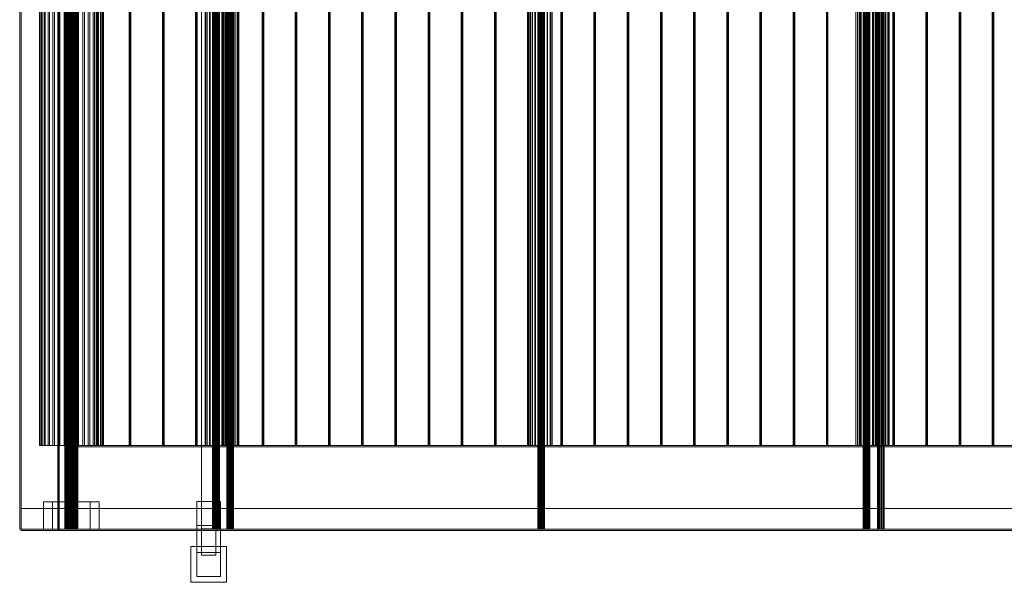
# Model space of a CAD drawing. Header units: millimetres. Extents: x -4738 to 65662, y -68080 to 6847.
# Tile 981 of 1056: x 28911 to 31801, y -19652 to -18000. Entities that reach past the tile are written whole.
import ezdxf

# ---------------------------------------------------------------- set-up
doc = ezdxf.new("R2010")
doc.units = ezdxf.units.MM
doc.layers.add('superior_C03', color=7, linetype='Continuous', lineweight=0)

msp = doc.modelspace()

# ---------------------------------------------------------------- linework, layer by layer
at = {"layer": 'superior_C03'}
for p, q in [((29444.59, -19572.608), (29444.59, -16427.392)), ((29486.59, -16427.392), (29486.59, -19572.608)), ((28910.898, -16504), (28910.898, -19496)), ((28914.796, -19496), (28914.796, -16504)), ((29023.187, -19496), (29023.187, -16504)), ((29026.186, -16504), (29026.186, -19496)), ((29027.084, -16504), (29027.084, -19496)), ((29477.266, -16504), (29477.266, -19496)), ((29477.384, -16504), (29477.384, -19496)), ((29478.65, -16504), (29478.65, -19496)), ((29478.985, -16504), (29478.985, -19496)), ((29481.325, -16504), (29481.325, -19496)), ((29481.826, -16504), (29481.826, -19496)), ((29484.883, -16504), (29484.883, -19496)), ((29485.474, -16504), (29485.474, -19496)), ((29488.783, -16504), (29488.783, -19496)), ((29489.374, -16504), (29489.374, -19496)), ((29492.431, -16504), (29492.431, -19496)), ((29492.933, -16504), (29492.933, -19496)), ((29495.272, -16504), (29495.272, -19496)), ((29495.607, -16504), (29495.607, -19496)), ((29496.873, -19496), (29496.873, -16504)), ((29496.991, -16504), (29496.991, -19496)), ((29519.262, -16504), (29519.262, -19496)), ((29519.38, -16504), (29519.38, -19496)), ((29520.646, -16504), (29520.646, -19496)), ((29520.981, -16504), (29520.981, -19496)), ((29523.321, -16504), (29523.321, -19496)), ((29523.822, -16504), (29523.822, -19496)), ((29526.879, -16504), (29526.879, -19496)), ((29527.47, -16504), (29527.47, -19496)), ((29530.779, -16504), (29530.779, -19496)), ((29531.37, -16504), (29531.37, -19496)), ((29532.903, -19496), (29532.903, -16504)), ((29533.802, -16504), (29533.802, -19496)), ((29534.427, -16504), (29534.427, -19496)), ((29534.928, -16504), (29534.928, -19496)), ((29537.268, -16504), (29537.268, -19496)), ((29537.603, -16504), (29537.603, -19496)), ((29538.869, -19496), (29538.869, -16504)), ((29538.987, -16504), (29538.987, -19496)), ((30432.234, -16504), (30432.234, -19496)), ((30432.352, -16504), (30432.352, -19496)), ((30433.618, -16504), (30433.618, -19496)), ((30433.953, -16504), (30433.953, -19496)), ((30436.292, -16504), (30436.292, -19496)), ((30436.794, -16504), (30436.794, -19496)), ((30439.85, -16504), (30439.85, -19496)), ((30440.442, -16504), (30440.442, -19496)), ((30443.75, -16504), (30443.75, -19496)), ((30444.342, -16504), (30444.342, -19496)), ((30447.399, -16504), (30447.399, -19496)), ((30447.9, -16504), (30447.9, -19496)), ((30450.239, -16504), (30450.239, -19496)), ((30450.575, -16504), (30450.575, -19496)), ((30451.841, -19496), (30451.841, -16504)), ((30451.958, -16504), (30451.958, -19496)), ((31387.201, -16504), (31387.201, -19496)), ((31387.319, -16504), (31387.319, -19496)), ((31388.585, -16504), (31388.585, -19496)), ((31388.92, -16504), (31388.92, -19496)), ((31391.26, -16504), (31391.26, -19496)), ((31391.761, -16504), (31391.761, -19496)), ((31394.818, -16504), (31394.818, -19496)), ((31395.409, -16504), (31395.409, -19496)), ((31398.718, -16504), (31398.718, -19496)), ((31399.309, -16504), (31399.309, -19496)), ((31402.366, -16504), (31402.366, -19496)), ((31402.867, -16504), (31402.867, -19496)), ((31405.207, -16504), (31405.207, -19496)), ((31405.542, -16504), (31405.542, -19496)), ((31406.808, -19496), (31406.808, -16504)), ((31406.926, -16504), (31406.926, -19496)), ((31429.197, -16504), (31429.197, -19496)), ((31429.315, -16504), (31429.315, -19496)), ((31430.581, -16504), (31430.581, -19496)), ((31430.916, -16504), (31430.916, -19496)), ((31433.255, -16504), (31433.255, -19496)), ((31433.757, -16504), (31433.757, -19496)), ((31436.813, -16504), (31436.813, -19496)), ((31437.405, -16504), (31437.405, -19496)), ((31440.714, -16504), (31440.714, -19496)), ((31441.305, -16504), (31441.305, -19496)), ((31444.362, -16504), (31444.362, -19496)), ((31444.863, -16504), (31444.863, -19496)), ((31447.203, -16504), (31447.203, -19496)), ((31447.538, -16504), (31447.538, -19496)), ((31448.804, -19496), (31448.804, -16504)), ((31448.921, -16504), (31448.921, -19496)), ((29043.62, -16505), (29043.62, -19495)), ((29044.032, -16505), (29044.032, -19495)), ((29045.06, -16505), (29045.06, -19495)), ((29046.257, -16505), (29046.257, -19495)), ((29048.212, -16505), (29048.212, -19495)), ((29050.076, -16505), (29050.076, -19495)), ((29052.768, -16505), (29052.768, -19495)), ((29055.116, -16505), (29055.116, -19495)), ((29058.28, -16505), (29058.28, -19495)), ((29060.884, -16505), (29060.884, -19495)), ((29064.21, -16505), (29064.21, -19495)), ((29066.814, -16505), (29066.814, -19495)), ((29069.978, -16505), (29069.978, -19495)), ((29072.326, -16505), (29072.326, -19495)), ((29075.018, -16505), (29075.018, -19495)), ((29076.882, -16505), (29076.882, -19495)), ((29078.837, -16505), (29078.837, -19495)), ((29080.034, -16505), (29080.034, -19495)), ((29081.062, -19495), (29081.062, -16505)), ((29081.474, -16505), (29081.474, -19495)), ((29444.59, -19494.857), (29444.59, -16505.143)), ((29486.59, -16505.143), (29486.59, -19494.857)), ((28968.59, -16750), (28968.59, -19250)), ((28969.842, -16750), (28969.842, -19250)), ((28970.948, -16750), (28970.948, -19250)), ((28974.657, -16750), (28974.657, -19250)), ((28976.827, -16750), (28976.827, -19250)), ((28982.85, -16750), (28982.85, -19250)), ((28985.999, -16750), (28985.999, -19250)), ((28994.105, -16750), (28994.105, -19250)), ((28998.113, -16750), (28998.113, -19250)), ((29007.99, -16750), (29007.99, -19250)), ((29012.704, -16750), (29012.704, -19250)), ((29023.972, -16750), (29023.972, -19250)), ((29029.21, -16750), (29029.21, -19250)), ((29041.437, -16750), (29041.437, -19250)), ((29046.997, -16750), (29046.997, -19250)), ((29059.713, -16750), (29059.713, -19250)), ((29065.381, -16750), (29065.381, -19250)), ((29078.097, -16750), (29078.097, -19250)), ((29083.657, -16750), (29083.657, -19250)), ((29095.884, -16750), (29095.884, -19250)), ((29101.122, -16750), (29101.122, -19250)), ((29112.39, -16750), (29112.39, -19250)), ((29117.104, -16750), (29117.104, -19250)), ((29126.981, -16750), (29126.981, -19250)), ((29130.989, -16750), (29130.989, -19250)), ((29135.099, -16750), (29135.099, -19250)), ((29135.415, -16750), (29135.415, -19250)), ((29136.209, -16750), (29136.209, -19250)), ((29136.974, -16750), (29136.974, -19250)), ((29138.096, -16750), (29138.096, -19250)), ((29138.861, -16750), (29138.861, -19250)), ((29139.095, -16750), (29139.095, -19250)), ((29139.655, -16750), (29139.655, -19250)), ((29139.971, -19250), (29139.971, -16750)), ((29142.244, -16750), (29142.244, -19250)), ((29148.267, -16750), (29148.267, -19250)), ((29150.437, -16750), (29150.437, -19250)), ((29154.146, -19250), (29154.146, -16750)), ((29155.252, -16750), (29155.252, -19250)), ((29156.504, -16750), (29156.504, -19250)), ((29232.545, -16750), (29232.545, -19250)), ((29232.861, -16750), (29232.861, -19250)), ((29233.655, -16750), (29233.655, -19250)), ((29234.419, -16750), (29234.419, -19250)), ((29235.542, -16750), (29235.542, -19250)), ((29236.306, -16750), (29236.306, -19250)), ((29237.1, -16750), (29237.1, -19250)), ((29237.417, -19250), (29237.417, -16750)), ((29329.99, -16750), (29329.99, -19250)), ((29330.307, -16750), (29330.307, -19250)), ((29331.101, -16750), (29331.101, -19250)), ((29331.865, -16750), (29331.865, -19250)), ((29332.988, -16750), (29332.988, -19250)), ((29333.752, -16750), (29333.752, -19250)), ((29334.546, -16750), (29334.546, -19250)), ((29334.862, -19250), (29334.862, -16750)), ((29427.436, -16750), (29427.436, -19250)), ((29427.752, -16750), (29427.752, -19250)), ((29428.546, -16750), (29428.546, -19250)), ((29429.311, -16750), (29429.311, -19250)), ((29430.433, -16750), (29430.433, -19250)), ((29431.198, -16750), (29431.198, -19250)), ((29431.992, -16750), (29431.992, -19250)), ((29432.308, -19250), (29432.308, -16750)), ((29455.57, -16750), (29455.57, -19250)), ((29455.946, -16750), (29455.946, -19250)), ((29459.998, -16750), (29459.998, -19250)), ((29461.07, -16750), (29461.07, -19250)), ((29468.556, -16750), (29468.556, -19250)), ((29470.161, -16750), (29470.161, -19250)), ((29479.942, -16750), (29479.942, -19250)), ((29481.835, -16750), (29481.835, -19250)), ((29492.422, -16750), (29492.422, -19250)), ((29494.315, -16750), (29494.315, -19250)), ((29504.097, -16750), (29504.097, -19250)), ((29504.469, -16750), (29504.469, -19250)), ((29504.763, -16750), (29504.763, -19250)), ((29505.701, -16750), (29505.701, -19250)), ((29507.928, -16750), (29507.928, -19250)), ((29508.766, -16750), (29508.766, -19250)), ((29513.188, -16750), (29513.188, -19250)), ((29514.26, -16750), (29514.26, -19250)), ((29514.615, -16750), (29514.615, -19250)), ((29515.868, -16750), (29515.868, -19250)), ((29518.311, -19250), (29518.311, -16750)), ((29518.688, -16750), (29518.688, -19250)), ((29523.51, -16750), (29523.51, -19250)), ((29524.881, -16750), (29524.881, -19250)), ((29524.989, -16750), (29524.989, -19250)), ((29525.198, -16750), (29525.198, -19250)), ((29525.992, -16750), (29525.992, -19250)), ((29526.756, -16750), (29526.756, -19250)), ((29527.879, -16750), (29527.879, -19250)), ((29528.643, -16750), (29528.643, -19250)), ((29529.437, -16750), (29529.437, -19250)), ((29529.754, -19250), (29529.754, -16750)), ((29533.26, -16750), (29533.26, -19250)), ((29534.739, -16750), (29534.739, -19250)), ((29542.381, -16750), (29542.381, -19250)), ((29543.634, -16750), (29543.634, -19250)), ((29549.483, -16750), (29549.483, -19250)), ((29550.321, -16750), (29550.321, -19250)), ((29553.486, -19250), (29553.486, -16750)), ((29553.78, -16750), (29553.78, -19250)), ((29622.327, -16750), (29622.327, -19250)), ((29622.644, -16750), (29622.644, -19250)), ((29623.438, -16750), (29623.438, -19250)), ((29624.202, -16750), (29624.202, -19250)), ((29625.325, -16750), (29625.325, -19250)), ((29626.089, -16750), (29626.089, -19250)), ((29626.883, -16750), (29626.883, -19250)), ((29627.199, -19250), (29627.199, -16750)), ((29719.773, -16750), (29719.773, -19250)), ((29720.089, -16750), (29720.089, -19250)), ((29720.883, -16750), (29720.883, -19250)), ((29721.647, -16750), (29721.647, -19250)), ((29722.77, -16750), (29722.77, -19250)), ((29723.535, -16750), (29723.535, -19250)), ((29724.329, -16750), (29724.329, -19250)), ((29724.645, -19250), (29724.645, -16750)), ((29817.218, -16750), (29817.218, -19250)), ((29817.535, -16750), (29817.535, -19250)), ((29818.329, -16750), (29818.329, -19250)), ((29819.093, -16750), (29819.093, -19250)), ((29820.216, -16750), (29820.216, -19250)), ((29820.98, -16750), (29820.98, -19250)), ((29821.774, -16750), (29821.774, -19250)), ((29822.091, -19250), (29822.091, -16750)), ((29914.664, -16750), (29914.664, -19250)), ((29914.981, -16750), (29914.981, -19250)), ((29915.775, -16750), (29915.775, -19250)), ((29916.539, -16750), (29916.539, -19250)), ((29917.662, -16750), (29917.662, -19250)), ((29918.426, -16750), (29918.426, -19250)), ((29919.22, -16750), (29919.22, -19250)), ((29919.536, -19250), (29919.536, -16750)), ((30012.11, -16750), (30012.11, -19250)), ((30012.426, -16750), (30012.426, -19250)), ((30013.22, -16750), (30013.22, -19250)), ((30013.984, -16750), (30013.984, -19250)), ((30015.107, -16750), (30015.107, -19250)), ((30015.872, -16750), (30015.872, -19250)), ((30016.666, -16750), (30016.666, -19250)), ((30016.982, -19250), (30016.982, -16750)), ((30109.555, -16750), (30109.555, -19250)), ((30109.872, -16750), (30109.872, -19250)), ((30110.666, -16750), (30110.666, -19250)), ((30111.43, -16750), (30111.43, -19250)), ((30112.553, -16750), (30112.553, -19250)), ((30113.317, -16750), (30113.317, -19250)), ((30114.111, -16750), (30114.111, -19250)), ((30114.428, -19250), (30114.428, -16750)), ((30207.001, -16750), (30207.001, -19250)), ((30207.318, -16750), (30207.318, -19250)), ((30208.112, -16750), (30208.112, -19250)), ((30208.876, -16750), (30208.876, -19250)), ((30209.999, -16750), (30209.999, -19250)), ((30210.763, -16750), (30210.763, -19250)), ((30211.557, -16750), (30211.557, -19250)), ((30211.873, -19250), (30211.873, -16750)), ((30304.447, -16750), (30304.447, -19250)), ((30304.763, -16750), (30304.763, -19250)), ((30305.557, -16750), (30305.557, -19250)), ((30306.321, -16750), (30306.321, -19250)), ((30307.444, -16750), (30307.444, -19250)), ((30308.208, -16750), (30308.208, -19250)), ((30309.002, -16750), (30309.002, -19250)), ((30309.319, -19250), (30309.319, -16750)), ((30401.892, -16750), (30401.892, -19250)), ((30402.209, -16750), (30402.209, -19250)), ((30403.003, -16750), (30403.003, -19250)), ((30403.767, -16750), (30403.767, -19250)), ((30404.89, -16750), (30404.89, -19250)), ((30405.654, -16750), (30405.654, -19250)), ((30406.448, -16750), (30406.448, -19250)), ((30406.765, -19250), (30406.765, -16750)), ((30410.537, -16750), (30410.537, -19250)), ((30410.913, -16750), (30410.913, -19250)), ((30414.965, -16750), (30414.965, -19250)), ((30416.037, -16750), (30416.037, -19250)), ((30423.524, -16750), (30423.524, -19250)), ((30425.128, -16750), (30425.128, -19250)), ((30434.91, -16750), (30434.91, -19250)), ((30436.802, -16750), (30436.802, -19250)), ((30447.39, -16750), (30447.39, -19250)), ((30449.283, -16750), (30449.283, -19250)), ((30459.064, -16750), (30459.064, -19250)), ((30460.669, -16750), (30460.669, -19250)), ((30468.155, -16750), (30468.155, -19250)), ((30469.227, -16750), (30469.227, -19250)), ((30473.279, -19250), (30473.279, -16750)), ((30473.655, -16750), (30473.655, -19250)), ((30499.338, -16750), (30499.338, -19250)), ((30499.655, -16750), (30499.655, -19250)), ((30500.449, -16750), (30500.449, -19250)), ((30501.213, -16750), (30501.213, -19250)), ((30502.336, -16750), (30502.336, -19250)), ((30503.1, -16750), (30503.1, -19250)), ((30503.894, -16750), (30503.894, -19250)), ((30504.21, -19250), (30504.21, -16750)), ((30596.784, -16750), (30596.784, -19250)), ((30597.1, -16750), (30597.1, -19250)), ((30597.894, -16750), (30597.894, -19250)), ((30598.658, -16750), (30598.658, -19250)), ((30599.781, -16750), (30599.781, -19250)), ((30600.545, -16750), (30600.545, -19250)), ((30601.339, -16750), (30601.339, -19250)), ((30601.656, -19250), (30601.656, -16750)), ((30694.229, -16750), (30694.229, -19250)), ((30694.546, -16750), (30694.546, -19250)), ((30695.34, -16750), (30695.34, -19250)), ((30696.104, -16750), (30696.104, -19250)), ((30697.227, -16750), (30697.227, -19250)), ((30697.991, -16750), (30697.991, -19250)), ((30698.785, -16750), (30698.785, -19250)), ((30699.102, -19250), (30699.102, -16750)), ((30791.675, -16750), (30791.675, -19250)), ((30791.991, -16750), (30791.991, -19250)), ((30792.785, -16750), (30792.785, -19250)), ((30793.55, -16750), (30793.55, -19250)), ((30794.673, -16750), (30794.673, -19250)), ((30795.437, -16750), (30795.437, -19250)), ((30796.231, -16750), (30796.231, -19250)), ((30796.547, -19250), (30796.547, -16750)), ((30889.121, -16750), (30889.121, -19250)), ((30889.437, -16750), (30889.437, -19250)), ((30890.231, -16750), (30890.231, -19250)), ((30890.995, -16750), (30890.995, -19250)), ((30892.118, -16750), (30892.118, -19250)), ((30892.882, -16750), (30892.882, -19250)), ((30893.676, -16750), (30893.676, -19250)), ((30893.993, -19250), (30893.993, -16750)), ((30986.566, -16750), (30986.566, -19250)), ((30986.883, -16750), (30986.883, -19250)), ((30987.677, -16750), (30987.677, -19250)), ((30988.441, -16750), (30988.441, -19250)), ((30989.564, -16750), (30989.564, -19250)), ((30990.328, -16750), (30990.328, -19250)), ((30991.122, -16750), (30991.122, -19250)), ((30991.439, -19250), (30991.439, -16750)), ((31084.012, -16750), (31084.012, -19250)), ((31084.328, -16750), (31084.328, -19250)), ((31085.122, -16750), (31085.122, -19250)), ((31085.887, -16750), (31085.887, -19250)), ((31087.01, -16750), (31087.01, -19250)), ((31087.774, -16750), (31087.774, -19250)), ((31088.568, -16750), (31088.568, -19250)), ((31088.884, -19250), (31088.884, -16750)), ((31181.458, -16750), (31181.458, -19250)), ((31181.774, -16750), (31181.774, -19250)), ((31182.568, -16750), (31182.568, -19250)), ((31183.332, -16750), (31183.332, -19250)), ((31184.455, -16750), (31184.455, -19250)), ((31185.219, -16750), (31185.219, -19250)), ((31186.013, -16750), (31186.013, -19250)), ((31186.33, -19250), (31186.33, -16750)), ((31278.903, -16750), (31278.903, -19250)), ((31279.22, -16750), (31279.22, -19250)), ((31280.014, -16750), (31280.014, -19250)), ((31280.778, -16750), (31280.778, -19250)), ((31281.901, -16750), (31281.901, -19250)), ((31282.665, -16750), (31282.665, -19250)), ((31283.459, -16750), (31283.459, -19250)), ((31283.776, -19250), (31283.776, -16750)), ((31365.504, -16750), (31365.504, -19250)), ((31365.881, -16750), (31365.881, -19250)), ((31369.932, -16750), (31369.932, -19250)), ((31371.005, -16750), (31371.005, -19250)), ((31376.349, -16750), (31376.349, -19250)), ((31376.665, -16750), (31376.665, -19250)), ((31377.459, -16750), (31377.459, -19250)), ((31378.224, -16750), (31378.224, -19250)), ((31378.491, -16750), (31378.491, -19250)), ((31379.346, -16750), (31379.346, -19250)), ((31380.096, -16750), (31380.096, -19250)), ((31380.111, -16750), (31380.111, -19250)), ((31380.905, -16750), (31380.905, -19250)), ((31381.221, -19250), (31381.221, -16750)), ((31389.877, -16750), (31389.877, -19250)), ((31391.77, -16750), (31391.77, -19250)), ((31402.357, -16750), (31402.357, -19250)), ((31404.25, -16750), (31404.25, -19250)), ((31414.031, -16750), (31414.031, -19250)), ((31414.404, -16750), (31414.404, -19250)), ((31414.698, -16750), (31414.698, -19250)), ((31415.636, -16750), (31415.636, -19250)), ((31417.863, -16750), (31417.863, -19250)), ((31418.701, -16750), (31418.701, -19250)), ((31423.122, -16750), (31423.122, -19250)), ((31424.194, -16750), (31424.194, -19250)), ((31424.549, -16750), (31424.549, -19250)), ((31425.803, -16750), (31425.803, -19250)), ((31428.246, -19250), (31428.246, -16750)), ((31428.623, -16750), (31428.623, -19250)), ((31433.445, -16750), (31433.445, -19250)), ((31434.924, -16750), (31434.924, -19250)), ((31443.195, -16750), (31443.195, -19250)), ((31444.674, -16750), (31444.674, -19250)), ((31452.315, -16750), (31452.315, -19250)), ((31453.569, -16750), (31453.569, -19250)), ((31459.418, -16750), (31459.418, -19250)), ((31460.255, -16750), (31460.255, -19250)), ((31463.421, -19250), (31463.421, -16750)), ((31463.715, -16750), (31463.715, -19250)), ((31473.795, -16750), (31473.795, -19250)), ((31474.111, -16750), (31474.111, -19250)), ((31474.905, -16750), (31474.905, -19250)), ((31475.669, -16750), (31475.669, -19250)), ((31476.792, -16750), (31476.792, -19250)), ((31477.556, -16750), (31477.556, -19250)), ((31478.35, -16750), (31478.35, -19250)), ((31478.667, -19250), (31478.667, -16750)), ((31571.24, -16750), (31571.24, -19250)), ((31571.557, -16750), (31571.557, -19250)), ((31572.351, -16750), (31572.351, -19250)), ((31573.115, -16750), (31573.115, -19250)), ((31574.238, -16750), (31574.238, -19250)), ((31575.002, -16750), (31575.002, -19250)), ((31575.796, -16750), (31575.796, -19250)), ((31576.112, -19250), (31576.112, -16750)), ((31668.686, -16750), (31668.686, -19250)), ((31669.002, -16750), (31669.002, -19250)), ((31669.796, -16750), (31669.796, -19250)), ((31670.561, -16750), (31670.561, -19250)), ((31671.683, -16750), (31671.683, -19250)), ((31672.448, -16750), (31672.448, -19250)), ((31673.242, -16750), (31673.242, -19250)), ((31673.558, -19250), (31673.558, -16750)), ((31766.131, -16750), (31766.131, -19250)), ((31766.448, -16750), (31766.448, -19250)), ((31767.242, -16750), (31767.242, -19250)), ((31768.006, -16750), (31768.006, -19250)), ((31769.129, -16750), (31769.129, -19250)), ((31769.893, -16750), (31769.893, -19250)), ((31770.687, -16750), (31770.687, -19250)), ((31771.004, -19250), (31771.004, -16750)), ((28969.842, -19250), (28968.59, -19250)), ((28968.59, -19250), (28970.948, -19250)), ((28974.657, -19250), (28969.842, -19250)), ((28970.948, -19250), (28976.827, -19250)), ((28982.85, -19250), (28974.657, -19250)), ((28976.827, -19250), (28985.999, -19250)), ((28994.105, -19250), (28982.85, -19250)), ((28985.999, -19250), (28998.113, -19250)), ((29007.99, -19250), (28994.105, -19250)), ((28998.113, -19250), (29012.704, -19250)), ((29023.972, -19250), (29007.99, -19250)), ((29012.704, -19250), (29029.21, -19250)), ((29041.437, -19250), (29023.972, -19250)), ((29029.21, -19250), (29046.997, -19250)), ((29059.713, -19250), (29041.437, -19250)), ((40393.962, -19250), (29046.416, -19250)), ((29046.416, -19250), (29046.416, -19254)), ((29069.323, -19250), (29046.416, -19250)), ((29046.997, -19250), (29065.381, -19250)), ((29078.097, -19250), (29059.713, -19250)), ((29065.381, -19250), (29083.657, -19250)), ((29069.323, -19254), (29069.323, -19250)), ((29069.323, -19250), (40416.869, -19250)), ((29095.884, -19250), (29078.097, -19250)), ((29083.657, -19250), (29101.122, -19250)), ((29112.39, -19250), (29095.884, -19250)), ((29101.122, -19250), (29117.104, -19250)), ((29126.981, -19250), (29112.39, -19250)), ((29117.104, -19250), (29130.989, -19250)), ((29139.095, -19250), (29126.981, -19250)), ((29130.989, -19250), (29142.244, -19250)), ((29135.415, -19250), (29135.099, -19250)), ((29135.099, -19250), (29136.209, -19250)), ((29136.974, -19250), (29135.415, -19250)), ((29136.209, -19250), (29138.096, -19250)), ((29138.861, -19250), (29136.974, -19250)), ((29138.096, -19250), (29139.655, -19250)), ((29139.971, -19250), (29138.861, -19250)), ((29148.267, -19250), (29139.095, -19250)), ((29139.655, -19250), (29139.971, -19250)), ((29142.244, -19250), (29150.437, -19250)), ((29154.146, -19250), (29148.267, -19250)), ((29150.437, -19250), (29155.252, -19250)), ((29156.504, -19250), (29154.146, -19250)), ((29155.252, -19250), (29156.504, -19250)), ((29232.861, -19250), (29232.545, -19250)), ((29232.545, -19250), (29233.655, -19250)), ((29234.419, -19250), (29232.861, -19250)), ((29233.655, -19250), (29235.542, -19250)), ((29236.306, -19250), (29234.419, -19250)), ((29235.542, -19250), (29237.1, -19250)), ((29237.417, -19250), (29236.306, -19250)), ((29237.1, -19250), (29237.417, -19250)), ((29330.307, -19250), (29329.99, -19250)), ((29329.99, -19250), (29331.101, -19250)), ((29331.865, -19250), (29330.307, -19250)), ((29331.101, -19250), (29332.988, -19250)), ((29333.752, -19250), (29331.865, -19250)), ((29332.988, -19250), (29334.546, -19250)), ((29334.862, -19250), (29333.752, -19250)), ((29334.546, -19250), (29334.862, -19250)), ((29427.752, -19250), (29427.436, -19250)), ((29427.436, -19250), (29428.546, -19250)), ((29429.311, -19250), (29427.752, -19250)), ((29428.546, -19250), (29430.433, -19250)), ((29431.198, -19250), (29429.311, -19250)), ((29430.433, -19250), (29431.992, -19250)), ((29432.308, -19250), (29431.198, -19250)), ((29431.992, -19250), (29432.308, -19250)), ((29459.998, -19250), (29455.57, -19250)), ((29455.57, -19250), (29455.946, -19250)), ((29455.946, -19250), (29461.07, -19250)), ((29468.556, -19250), (29459.998, -19250)), ((29461.07, -19250), (29470.161, -19250)), ((29479.942, -19250), (29468.556, -19250)), ((29470.161, -19250), (29481.835, -19250)), ((29492.422, -19250), (29479.942, -19250)), ((29481.835, -19250), (29494.315, -19250)), ((29504.097, -19250), (29492.422, -19250)), ((29494.315, -19250), (29505.701, -19250)), ((29513.188, -19250), (29504.097, -19250)), ((29507.928, -19250), (29504.469, -19250)), ((29504.469, -19250), (29504.763, -19250)), ((29504.763, -19250), (29508.766, -19250)), ((29505.701, -19250), (29514.26, -19250)), ((29514.615, -19250), (29507.928, -19250)), ((29508.766, -19250), (29515.868, -19250)), ((29518.311, -19250), (29513.188, -19250)), ((29514.26, -19250), (29518.688, -19250)), ((29523.51, -19250), (29514.615, -19250)), ((29515.868, -19250), (29524.989, -19250)), ((29518.688, -19250), (29518.311, -19250)), ((29533.26, -19250), (29523.51, -19250)), ((29525.198, -19250), (29524.881, -19250)), ((29524.881, -19250), (29525.992, -19250)), ((29524.989, -19250), (29534.739, -19250)), ((29526.756, -19250), (29525.198, -19250)), ((29525.992, -19250), (29527.879, -19250)), ((29528.643, -19250), (29526.756, -19250)), ((29527.879, -19250), (29529.437, -19250)), ((29529.754, -19250), (29528.643, -19250)), ((29529.437, -19250), (29529.754, -19250)), ((29542.381, -19250), (29533.26, -19250)), ((29534.739, -19250), (29543.634, -19250)), ((29549.483, -19250), (29542.381, -19250)), ((29543.634, -19250), (29550.321, -19250)), ((29553.486, -19250), (29549.483, -19250)), ((29550.321, -19250), (29553.78, -19250)), ((29553.78, -19250), (29553.486, -19250)), ((29622.644, -19250), (29622.327, -19250)), ((29622.327, -19250), (29623.438, -19250)), ((29624.202, -19250), (29622.644, -19250)), ((29623.438, -19250), (29625.325, -19250)), ((29626.089, -19250), (29624.202, -19250)), ((29625.325, -19250), (29626.883, -19250)), ((29627.199, -19250), (29626.089, -19250)), ((29626.883, -19250), (29627.199, -19250)), ((29720.089, -19250), (29719.773, -19250)), ((29719.773, -19250), (29720.883, -19250)), ((29721.647, -19250), (29720.089, -19250)), ((29720.883, -19250), (29722.77, -19250)), ((29723.535, -19250), (29721.647, -19250)), ((29722.77, -19250), (29724.329, -19250)), ((29724.645, -19250), (29723.535, -19250)), ((29724.329, -19250), (29724.645, -19250)), ((29817.535, -19250), (29817.218, -19250)), ((29817.218, -19250), (29818.329, -19250)), ((29819.093, -19250), (29817.535, -19250)), ((29818.329, -19250), (29820.216, -19250)), ((29820.98, -19250), (29819.093, -19250)), ((29820.216, -19250), (29821.774, -19250)), ((29822.091, -19250), (29820.98, -19250)), ((29821.774, -19250), (29822.091, -19250)), ((29914.981, -19250), (29914.664, -19250)), ((29914.664, -19250), (29915.775, -19250)), ((29916.539, -19250), (29914.981, -19250)), ((29915.775, -19250), (29917.662, -19250)), ((29918.426, -19250), (29916.539, -19250)), ((29917.662, -19250), (29919.22, -19250)), ((29919.536, -19250), (29918.426, -19250)), ((29919.22, -19250), (29919.536, -19250)), ((30012.426, -19250), (30012.11, -19250)), ((30012.11, -19250), (30013.22, -19250)), ((30013.984, -19250), (30012.426, -19250)), ((30013.22, -19250), (30015.107, -19250)), ((30015.872, -19250), (30013.984, -19250)), ((30015.107, -19250), (30016.666, -19250)), ((30016.982, -19250), (30015.872, -19250)), ((30016.666, -19250), (30016.982, -19250)), ((30109.872, -19250), (30109.555, -19250)), ((30109.555, -19250), (30110.666, -19250)), ((30111.43, -19250), (30109.872, -19250)), ((30110.666, -19250), (30112.553, -19250)), ((30113.317, -19250), (30111.43, -19250)), ((30112.553, -19250), (30114.111, -19250)), ((30114.428, -19250), (30113.317, -19250)), ((30114.111, -19250), (30114.428, -19250)), ((30207.318, -19250), (30207.001, -19250)), ((30207.001, -19250), (30208.112, -19250)), ((30208.876, -19250), (30207.318, -19250)), ((30208.112, -19250), (30209.999, -19250)), ((30210.763, -19250), (30208.876, -19250)), ((30209.999, -19250), (30211.557, -19250)), ((30211.873, -19250), (30210.763, -19250)), ((30211.557, -19250), (30211.873, -19250)), ((30304.763, -19250), (30304.447, -19250)), ((30304.447, -19250), (30305.557, -19250)), ((30306.321, -19250), (30304.763, -19250)), ((30305.557, -19250), (30307.444, -19250)), ((30308.208, -19250), (30306.321, -19250)), ((30307.444, -19250), (30309.002, -19250)), ((30309.319, -19250), (30308.208, -19250)), ((30309.002, -19250), (30309.319, -19250)), ((30402.209, -19250), (30401.892, -19250)), ((30401.892, -19250), (30403.003, -19250)), ((30403.767, -19250), (30402.209, -19250)), ((30403.003, -19250), (30404.89, -19250)), ((30405.654, -19250), (30403.767, -19250)), ((30404.89, -19250), (30406.448, -19250)), ((30406.765, -19250), (30405.654, -19250)), ((30406.448, -19250), (30406.765, -19250)), ((30414.965, -19250), (30410.537, -19250)), ((30410.537, -19250), (30410.913, -19250)), ((30410.913, -19250), (30416.037, -19250)), ((30423.524, -19250), (30414.965, -19250)), ((30416.037, -19250), (30425.128, -19250)), ((30434.91, -19250), (30423.524, -19250)), ((30425.128, -19250), (30436.802, -19250)), ((30447.39, -19250), (30434.91, -19250)), ((30436.802, -19250), (30449.283, -19250)), ((30459.064, -19250), (30447.39, -19250)), ((30449.283, -19250), (30460.669, -19250)), ((30468.155, -19250), (30459.064, -19250)), ((30460.669, -19250), (30469.227, -19250)), ((30473.279, -19250), (30468.155, -19250)), ((30469.227, -19250), (30473.655, -19250)), ((30473.655, -19250), (30473.279, -19250)), ((30499.655, -19250), (30499.338, -19250)), ((30499.338, -19250), (30500.449, -19250)), ((30501.213, -19250), (30499.655, -19250)), ((30500.449, -19250), (30502.336, -19250)), ((30503.1, -19250), (30501.213, -19250)), ((30502.336, -19250), (30503.894, -19250)), ((30504.21, -19250), (30503.1, -19250)), ((30503.894, -19250), (30504.21, -19250)), ((30597.1, -19250), (30596.784, -19250)), ((30596.784, -19250), (30597.894, -19250)), ((30598.658, -19250), (30597.1, -19250)), ((30597.894, -19250), (30599.781, -19250)), ((30600.545, -19250), (30598.658, -19250)), ((30599.781, -19250), (30601.339, -19250)), ((30601.656, -19250), (30600.545, -19250)), ((30601.339, -19250), (30601.656, -19250)), ((30694.546, -19250), (30694.229, -19250)), ((30694.229, -19250), (30695.34, -19250)), ((30696.104, -19250), (30694.546, -19250)), ((30695.34, -19250), (30697.227, -19250)), ((30697.991, -19250), (30696.104, -19250)), ((30697.227, -19250), (30698.785, -19250)), ((30699.102, -19250), (30697.991, -19250)), ((30698.785, -19250), (30699.102, -19250)), ((30791.991, -19250), (30791.675, -19250)), ((30791.675, -19250), (30792.785, -19250)), ((30793.55, -19250), (30791.991, -19250)), ((30792.785, -19250), (30794.673, -19250)), ((30795.437, -19250), (30793.55, -19250)), ((30794.673, -19250), (30796.231, -19250)), ((30796.547, -19250), (30795.437, -19250)), ((30796.231, -19250), (30796.547, -19250)), ((30889.437, -19250), (30889.121, -19250)), ((30889.121, -19250), (30890.231, -19250)), ((30890.995, -19250), (30889.437, -19250)), ((30890.231, -19250), (30892.118, -19250)), ((30892.882, -19250), (30890.995, -19250)), ((30892.118, -19250), (30893.676, -19250)), ((30893.993, -19250), (30892.882, -19250)), ((30893.676, -19250), (30893.993, -19250)), ((30986.883, -19250), (30986.566, -19250)), ((30986.566, -19250), (30987.677, -19250)), ((30988.441, -19250), (30986.883, -19250)), ((30987.677, -19250), (30989.564, -19250)), ((30990.328, -19250), (30988.441, -19250)), ((30989.564, -19250), (30991.122, -19250)), ((30991.439, -19250), (30990.328, -19250)), ((30991.122, -19250), (30991.439, -19250)), ((31084.328, -19250), (31084.012, -19250)), ((31084.012, -19250), (31085.122, -19250)), ((31085.887, -19250), (31084.328, -19250)), ((31085.122, -19250), (31087.01, -19250)), ((31087.774, -19250), (31085.887, -19250)), ((31087.01, -19250), (31088.568, -19250)), ((31088.884, -19250), (31087.774, -19250)), ((31088.568, -19250), (31088.884, -19250)), ((31181.774, -19250), (31181.458, -19250)), ((31181.458, -19250), (31182.568, -19250)), ((31183.332, -19250), (31181.774, -19250)), ((31182.568, -19250), (31184.455, -19250)), ((31185.219, -19250), (31183.332, -19250)), ((31184.455, -19250), (31186.013, -19250)), ((31186.33, -19250), (31185.219, -19250)), ((31186.013, -19250), (31186.33, -19250)), ((31279.22, -19250), (31278.903, -19250)), ((31278.903, -19250), (31280.014, -19250)), ((31280.778, -19250), (31279.22, -19250)), ((31280.014, -19250), (31281.901, -19250)), ((31282.665, -19250), (31280.778, -19250)), ((31281.901, -19250), (31283.459, -19250)), ((31283.776, -19250), (31282.665, -19250)), ((31283.459, -19250), (31283.776, -19250)), ((31369.932, -19250), (31365.504, -19250)), ((31365.504, -19250), (31365.881, -19250)), ((31365.881, -19250), (31371.005, -19250)), ((31378.491, -19250), (31369.932, -19250)), ((31371.005, -19250), (31380.096, -19250)), ((31376.665, -19250), (31376.349, -19250)), ((31376.349, -19250), (31377.459, -19250)), ((31378.224, -19250), (31376.665, -19250)), ((31377.459, -19250), (31379.346, -19250)), ((31380.111, -19250), (31378.224, -19250)), ((31389.877, -19250), (31378.491, -19250)), ((31379.346, -19250), (31380.905, -19250)), ((31380.096, -19250), (31391.77, -19250)), ((31381.221, -19250), (31380.111, -19250)), ((31380.905, -19250), (31381.221, -19250)), ((31402.357, -19250), (31389.877, -19250)), ((31391.77, -19250), (31404.25, -19250)), ((31414.031, -19250), (31402.357, -19250)), ((31404.25, -19250), (31415.636, -19250)), ((31423.122, -19250), (31414.031, -19250)), ((31417.863, -19250), (31414.404, -19250)), ((31414.404, -19250), (31414.698, -19250)), ((31414.698, -19250), (31418.701, -19250)), ((31415.636, -19250), (31424.194, -19250)), ((31424.549, -19250), (31417.863, -19250)), ((31418.701, -19250), (31425.803, -19250)), ((31428.246, -19250), (31423.122, -19250)), ((31424.194, -19250), (31428.623, -19250)), ((31433.445, -19250), (31424.549, -19250)), ((31425.803, -19250), (31434.924, -19250)), ((31428.623, -19250), (31428.246, -19250)), ((31443.195, -19250), (31433.445, -19250)), ((31434.924, -19250), (31444.674, -19250)), ((31452.315, -19250), (31443.195, -19250)), ((31444.674, -19250), (31453.569, -19250)), ((31459.418, -19250), (31452.315, -19250)), ((31453.569, -19250), (31460.255, -19250)), ((31463.421, -19250), (31459.418, -19250)), ((31460.255, -19250), (31463.715, -19250)), ((31463.715, -19250), (31463.421, -19250)), ((31474.111, -19250), (31473.795, -19250)), ((31473.795, -19250), (31474.905, -19250)), ((31475.669, -19250), (31474.111, -19250)), ((31474.905, -19250), (31476.792, -19250)), ((31477.556, -19250), (31475.669, -19250)), ((31476.792, -19250), (31478.35, -19250)), ((31478.667, -19250), (31477.556, -19250)), ((31478.35, -19250), (31478.667, -19250)), ((31571.557, -19250), (31571.24, -19250)), ((31571.24, -19250), (31572.351, -19250)), ((31573.115, -19250), (31571.557, -19250)), ((31572.351, -19250), (31574.238, -19250)), ((31575.002, -19250), (31573.115, -19250)), ((31574.238, -19250), (31575.796, -19250)), ((31576.112, -19250), (31575.002, -19250)), ((31575.796, -19250), (31576.112, -19250)), ((31669.002, -19250), (31668.686, -19250)), ((31668.686, -19250), (31669.796, -19250)), ((31670.561, -19250), (31669.002, -19250)), ((31669.796, -19250), (31671.683, -19250)), ((31672.448, -19250), (31670.561, -19250)), ((31671.683, -19250), (31673.242, -19250)), ((31673.558, -19250), (31672.448, -19250)), ((31673.242, -19250), (31673.558, -19250)), ((31766.448, -19250), (31766.131, -19250)), ((31766.131, -19250), (31767.242, -19250)), ((31768.006, -19250), (31766.448, -19250)), ((31767.242, -19250), (31769.129, -19250)), ((31769.893, -19250), (31768.006, -19250)), ((31769.129, -19250), (31770.687, -19250)), ((31771.004, -19250), (31769.893, -19250)), ((31770.687, -19250), (31771.004, -19250)), ((29046.416, -19254), (40393.962, -19254)), ((29046.416, -19254), (29069.323, -19254)), ((40416.869, -19254), (29069.323, -19254)), ((29117.509, -19416), (28981.085, -19416)), ((28981.085, -19416), (28981.085, -19496)), ((29007.585, -19416), (28981.085, -19416)), ((29007.585, -19496), (29007.585, -19416)), ((29007.585, -19416), (29144.009, -19416)), ((29117.509, -19496), (29117.509, -19416)), ((29117.509, -19416), (29144.009, -19416)), ((29144.009, -19416), (29144.009, -19496)), ((29500.59, -19415), (29430.59, -19415)), ((29430.59, -19415), (29430.59, -19485)), ((29430.59, -19564.522), (29430.59, -19415)), ((29500.59, -19485), (29500.59, -19415)), ((29500.59, -19415), (29500.59, -19564.522)), ((40608.274, -19435), (28914.796, -19435)), ((28914.796, -19435), (28914.796, -19500)), ((28915.695, -19435), (28914.796, -19435)), ((28915.695, -19500), (28915.695, -19435)), ((28915.695, -19435), (40609.173, -19435)), ((40719.664, -19435), (29026.186, -19435)), ((29026.186, -19435), (29026.186, -19500)), ((29027.084, -19435), (29026.186, -19435)), ((29027.084, -19500), (29027.084, -19435)), ((29027.084, -19435), (40720.563, -19435)), ((28910.898, -19496), (28914.796, -19496)), ((28910.898, -19496), (29023.187, -19496)), ((40608.274, -19496), (28914.796, -19496)), ((28914.796, -19496), (28914.796, -19500)), ((29027.084, -19496), (28914.796, -19496)), ((28914.796, -19500), (40608.274, -19500)), ((28914.796, -19500), (29027.084, -19500)), ((28914.796, -19500), (28915.695, -19500)), ((40609.173, -19500), (28915.695, -19500)), ((28981.085, -19496), (29117.509, -19496)), ((28981.085, -19496), (29007.585, -19496)), ((29144.009, -19496), (29007.585, -19496)), ((29027.084, -19496), (29023.187, -19496)), ((29026.186, -19496), (29532.903, -19496)), ((29026.186, -19496), (29027.084, -19496)), ((29026.186, -19500), (40719.664, -19500)), ((29026.186, -19500), (29027.084, -19500)), ((29027.084, -19500), (29027.084, -19496)), ((29027.084, -19496), (40720.563, -19496)), ((29533.802, -19496), (29027.084, -19496)), ((40720.563, -19500), (29027.084, -19500)), ((29045.06, -19495), (29043.62, -19495)), ((29043.62, -19495), (29044.032, -19495)), ((29044.032, -19495), (29046.257, -19495)), ((29048.212, -19495), (29045.06, -19495)), ((29046.257, -19495), (29050.076, -19495)), ((29052.768, -19495), (29048.212, -19495)), ((29050.076, -19495), (29055.116, -19495)), ((29058.28, -19495), (29052.768, -19495)), ((29055.116, -19495), (29060.884, -19495)), ((29064.21, -19495), (29058.28, -19495)), ((29060.884, -19495), (29066.814, -19495)), ((29069.978, -19495), (29064.21, -19495)), ((29066.814, -19495), (29072.326, -19495)), ((29075.018, -19495), (29069.978, -19495)), ((29072.326, -19495), (29076.882, -19495)), ((29078.837, -19495), (29075.018, -19495)), ((29076.882, -19495), (29080.034, -19495)), ((29081.062, -19495), (29078.837, -19495)), ((29080.034, -19495), (29081.474, -19495)), ((29081.474, -19495), (29081.062, -19495)), ((29144.009, -19496), (29117.509, -19496)), ((29430.59, -19485), (29500.59, -19485)), ((29430.59, -19485), (29430.59, -19634.522)), ((29486.59, -19494.857), (29444.59, -19494.857)), ((29478.65, -19496), (29477.266, -19496)), ((29477.266, -19496), (29477.384, -19496)), ((29477.384, -19496), (29478.985, -19496)), ((29481.325, -19496), (29478.65, -19496)), ((29478.985, -19496), (29481.826, -19496)), ((29484.883, -19496), (29481.325, -19496)), ((29481.826, -19496), (29485.474, -19496)), ((29488.783, -19496), (29484.883, -19496)), ((29485.474, -19496), (29489.374, -19496)), ((29492.431, -19496), (29488.783, -19496)), ((29489.374, -19496), (29492.933, -19496)), ((29495.272, -19496), (29492.431, -19496)), ((29492.933, -19496), (29495.607, -19496)), ((29496.873, -19496), (29495.272, -19496)), ((29495.607, -19496), (29496.991, -19496)), ((29496.991, -19496), (29496.873, -19496)), ((29500.59, -19634.522), (29500.59, -19485)), ((29520.646, -19496), (29519.262, -19496)), ((29519.262, -19496), (29519.38, -19496)), ((29519.38, -19496), (29520.981, -19496)), ((29523.321, -19496), (29520.646, -19496)), ((29520.981, -19496), (29523.822, -19496)), ((29526.879, -19496), (29523.321, -19496)), ((29523.822, -19496), (29527.47, -19496)), ((29530.779, -19496), (29526.879, -19496)), ((29527.47, -19496), (29531.37, -19496)), ((29534.427, -19496), (29530.779, -19496)), ((29531.37, -19496), (29534.928, -19496)), ((29533.802, -19496), (29532.903, -19496)), ((29537.268, -19496), (29534.427, -19496)), ((29534.928, -19496), (29537.603, -19496)), ((29538.869, -19496), (29537.268, -19496)), ((29537.603, -19496), (29538.987, -19496)), ((29538.987, -19496), (29538.869, -19496)), ((30433.618, -19496), (30432.234, -19496)), ((30432.234, -19496), (30432.352, -19496)), ((30432.352, -19496), (30433.953, -19496)), ((30436.292, -19496), (30433.618, -19496)), ((30433.953, -19496), (30436.794, -19496)), ((30439.85, -19496), (30436.292, -19496)), ((30436.794, -19496), (30440.442, -19496)), ((30443.75, -19496), (30439.85, -19496)), ((30440.442, -19496), (30444.342, -19496)), ((30447.399, -19496), (30443.75, -19496)), ((30444.342, -19496), (30447.9, -19496)), ((30450.239, -19496), (30447.399, -19496)), ((30447.9, -19496), (30450.575, -19496)), ((30451.841, -19496), (30450.239, -19496)), ((30450.575, -19496), (30451.958, -19496)), ((30451.958, -19496), (30451.841, -19496)), ((31388.585, -19496), (31387.201, -19496)), ((31387.201, -19496), (31387.319, -19496)), ((31387.319, -19496), (31388.92, -19496)), ((31391.26, -19496), (31388.585, -19496)), ((31388.92, -19496), (31391.761, -19496)), ((31394.818, -19496), (31391.26, -19496)), ((31391.761, -19496), (31395.409, -19496)), ((31398.718, -19496), (31394.818, -19496)), ((31395.409, -19496), (31399.309, -19496)), ((31402.366, -19496), (31398.718, -19496)), ((31399.309, -19496), (31402.867, -19496)), ((31405.207, -19496), (31402.366, -19496)), ((31402.867, -19496), (31405.542, -19496)), ((31406.808, -19496), (31405.207, -19496)), ((31405.542, -19496), (31406.926, -19496)), ((31406.926, -19496), (31406.808, -19496)), ((31430.581, -19496), (31429.197, -19496)), ((31429.197, -19496), (31429.315, -19496)), ((31429.315, -19496), (31430.916, -19496)), ((31433.255, -19496), (31430.581, -19496)), ((31430.916, -19496), (31433.757, -19496)), ((31436.813, -19496), (31433.255, -19496)), ((31433.757, -19496), (31437.405, -19496)), ((31440.714, -19496), (31436.813, -19496)), ((31437.405, -19496), (31441.305, -19496)), ((31444.362, -19496), (31440.714, -19496)), ((31441.305, -19496), (31444.863, -19496)), ((31447.203, -19496), (31444.362, -19496)), ((31444.863, -19496), (31447.538, -19496)), ((31448.804, -19496), (31447.203, -19496)), ((31447.538, -19496), (31448.921, -19496)), ((31448.921, -19496), (31448.804, -19496)), ((29413.09, -19652.022), (29413.09, -19547.022)), ((29413.09, -19547.022), (29518.09, -19547.022)), ((29430.59, -19634.522), (29430.59, -19564.522)), ((29430.59, -19564.522), (29500.59, -19564.522)), ((29500.59, -19564.522), (29500.59, -19634.522)), ((29518.09, -19547.022), (29518.09, -19652.022)), ((29486.59, -19572.608), (29444.59, -19572.608)), ((29518.09, -19652.022), (29413.09, -19652.022)), ((29500.59, -19634.522), (29430.59, -19634.522))]:
    msp.add_line(p, q, dxfattribs=at)

doc.saveas('drawing.dxf')
